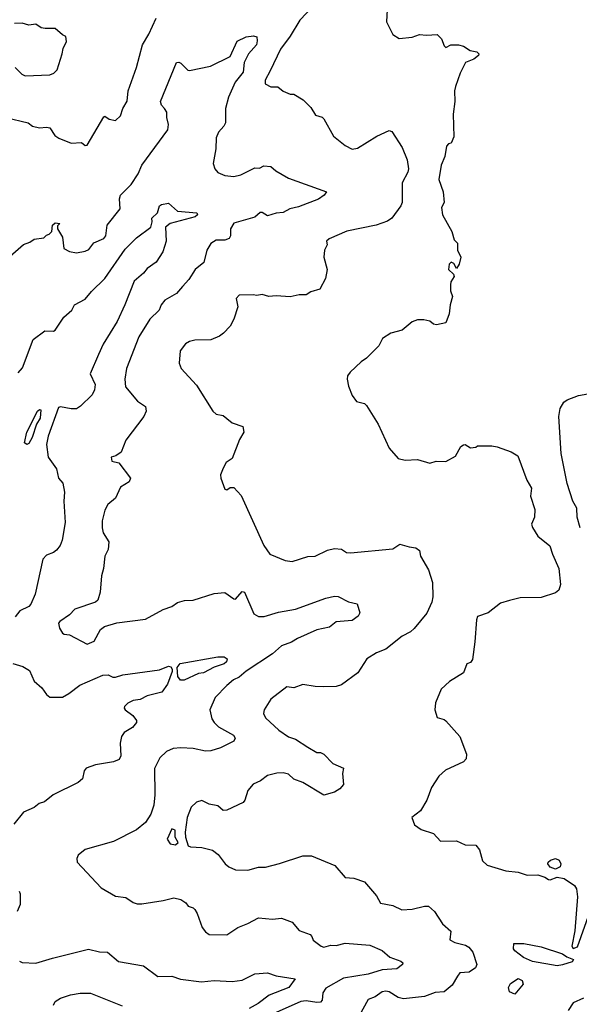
# Model space of a CAD drawing. Extents: x 1246230 to 1426786, y 660032 to 763141.
# Tile 325 of 566: x 1338644 to 1341810, y 710261 to 715828. Entities that reach past the tile are written whole.
import ezdxf

# ---------------------------------------------------------------- set-up
doc = ezdxf.new("R2010")
doc.units = 0

msp = doc.modelspace()

# ---------------------------------------------------------------- linework, layer by layer
at = {"layer": '0CON10XD'}
for points in [[(1340305, 715904.3), (1340229.4, 715825), (1340174.6, 715735.4), (1340119.3, 715660.7), (1340061.2, 715538.8), (1340033.3, 715485), (1340032.5, 715465), (1340065, 715447.5), (1340105, 715447.5), (1340133.9, 715423.9), (1340175, 715406.7), (1340195, 715406.7), (1340247.5, 715375), (1340291.7, 715331.7), (1340318.3, 715288.3), (1340355, 715276.7), (1340365, 715267.5), (1340419.5, 715169.5), (1340485.8, 715115.8), (1340525, 715096.2), (1340555, 715100.8), (1340665, 715170), (1340735, 715201.2), (1340748.8, 715195), (1340807.8, 715105), (1340836.7, 715035), (1340844.4, 714985), (1340840, 714965), (1340807.5, 714905), (1340807.5, 714795), (1340799.4, 714775), (1340748.8, 714705), (1340725, 714688), (1340660, 714665), (1340495, 714631.9)], [(1338565, 715274.1), (1338692.5, 715245), (1338715.5, 715225.5), (1338755, 715215.5), (1338795, 715220), (1338815, 715215.6), (1338843.2, 715173.2), (1338865, 715157.1), (1338935, 715130.4), (1338994.2, 715134.2), (1339015, 715116.2), (1339025, 715118.8), (1339120.7, 715279.3), (1339125, 715282.5), (1339150, 715265), (1339185, 715257.5), (1339213.8, 715285), (1339228, 715325), (1339252.7, 715367.3), (1339257.4, 715425), (1339305, 715557.5), (1339339.5, 715685), (1339374.6, 715745), (1339415, 715835.6)], [(1340723.8, 715885), (1340720, 715815), (1340754.1, 715744.1), (1340791.7, 715721.7), (1340865, 715728), (1340905, 715744.2), (1340945, 715740), (1341005, 715744.2), (1341029.7, 715719.7), (1341045, 715680), (1341055, 715670), (1341083.8, 715686.2), (1341126.4, 715686.4), (1341155, 715677.5), (1341192.7, 715652.7), (1341230, 715645), (1341242.5, 715635), (1341240, 715625), (1341212.5, 715605), (1341166.7, 715585), (1341136.7, 715525), (1341109.5, 715450.5), (1341104.3, 715425), (1341106.7, 715365), (1341096.4, 715293.6), (1341100, 715165), (1341085, 715130), (1341070, 715125), (1341058.3, 715111.7), (1341048.8, 715055), (1341028, 715005), (1341015.8, 714925), (1341040, 714855), (1341046, 714795), (1341030, 714765), (1341036.2, 714725), (1341089.5, 714629.5), (1341103, 714583), (1341120, 714565), (1341120, 714525), (1341140, 714485), (1341130, 714445), (1341115, 714420), (1341100, 714450), (1341085, 714457.5), (1341074.2, 714445), (1341070, 714415), (1341098.3, 714388.3), (1341102.5, 714375), (1341083.3, 714345), (1341080.7, 714329.3), (1341081.2, 714295), (1341091.7, 714261.7), (1341078.6, 714215), (1341074.2, 714165), (1341055, 714113.8), (1341002.7, 714102.7), (1340985, 714106.7), (1340965, 714122.5), (1340930.7, 714130.7), (1340895, 714130), (1340865, 714118.8), (1340808.6, 714071.4), (1340743.9, 714056.1), (1340697.5, 714025), (1340675.9, 713984.1), (1340605.9, 713914.1), (1340575, 713893.3), (1340513.3, 713835), (1340498.8, 713815), (1340496.2, 713795), (1340503.3, 713755), (1340525, 713702.5), (1340549.5, 713669.5), (1340595, 713657.5), (1340606.1, 713646.1), (1340671.5, 713541.5), (1340734.7, 713404.7), (1340785, 713346.7), (1340825, 713337.5), (1340895, 713341.9), (1340965, 713320), (1340999.3, 713330.7), (1341055, 713330), (1341109.5, 713360.5), (1341140, 713415), (1341155, 713423.3), (1341165, 713426.7), (1341195, 713407.5), (1341225, 713410), (1341235, 713417.5), (1341315, 713418.8), (1341345, 713413.3), (1341425, 713384), (1341462.5, 713362.5), (1341513.3, 713225), (1341539.3, 713179.3), (1341533.9, 713133.9), (1341558.8, 713058.8), (1341556.7, 713015), (1341540, 712975), (1341546.1, 712956.1), (1341575, 712907.5), (1341643.6, 712853.6), (1341658, 712805), (1341693.8, 712725), (1341703.8, 712635), (1341695, 712602.5), (1341675, 712587.5), (1341595, 712560), (1341475, 712558.8), (1341415.5, 712544.5), (1341365, 712528), (1341295, 712474.2), (1341235, 712454), (1341228.2, 712435), (1341219.6, 712310.4), (1341205, 712210), (1341195, 712193.3), (1341173.9, 712186.1), (1341155.6, 712134.4), (1341076, 712085), (1341028.3, 712041.7), (1340996.2, 711965), (1340993.6, 711926.4), (1341005, 711882.5), (1341045, 711872), (1341055, 711864), (1341134.6, 711774.6), (1341171.1, 711675), (1341170.8, 711649.2), (1341155, 711632), (1341053.3, 711585), (1341015, 711550), (1340974.3, 711485.7), (1340946.7, 711415), (1340912.5, 711355), (1340863, 711317), (1340877.5, 711275), (1340915, 711248.8), (1340985, 711226.7), (1341025, 711182.5), (1341115.9, 711185.9), (1341165, 711163.3), (1341225, 711160), (1341245, 711133.3), (1341262.8, 711072.8), (1341288, 711048), (1341395, 711016.2), (1341465, 711008), (1341515, 710991.2), (1341575, 710992.5), (1341615, 710980), (1341635, 710966.7), (1341645, 710963.8), (1341685, 710979.2), (1341725, 710972.9), (1341782.2, 710932.2), (1341794.6, 710914.6), (1341799.3, 710869.3), (1341783.9, 710676.1), (1341768.7, 710588.7), (1341775, 710576.9), (1341799.4, 710585), (1341872.2, 710787.8)], [(1338617.2, 715557.2), (1338655, 715520), (1338675, 715510), (1338813.6, 715516.4), (1338837.5, 715525), (1338856, 715545), (1338883.8, 715635), (1338890, 715665), (1338908.8, 715705), (1338905, 715732.5), (1338885, 715742.5), (1338845, 715777.5), (1338787, 715777), (1338765, 715782.5), (1338735, 715802.5), (1338695, 715796.7), (1338657.7, 715807.7), (1338615, 715805.8)], [(1338575, 714477.5), (1338665, 714556.2), (1338700.7, 714569.3), (1338725, 714587.5), (1338780, 714595), (1338795, 714610), (1338810, 714615), (1338825, 714630), (1338830, 714665), (1338845, 714680), (1338870, 714675), (1338858.3, 714661.7), (1338857.5, 714645), (1338885, 714597.5), (1338894.1, 714534.1), (1338926.1, 714516.1), (1338965, 714510), (1339015, 714518.6), (1339035, 714529.2), (1339063.3, 714566.7), (1339120.3, 714589.8), (1339131.2, 714605), (1339138.9, 714665), (1339211.7, 714758.3), (1339208, 714815), (1339214, 714835), (1339274.7, 714895.3), (1339313.3, 714956.7), (1339335.4, 715005), (1339482.5, 715205), (1339486.4, 715235), (1339475.6, 715275), (1339475.7, 715305), (1339462.9, 715325), (1339446, 715345), (1339440, 715365), (1339530, 715585), (1339545, 715587.4), (1339555, 715582.2), (1339595, 715542), (1339605, 715540), (1339722.5, 715565), (1339835, 715620), (1339875, 715706.7), (1339925, 715731.5), (1339966.5, 715736.5), (1339985, 715730), (1339988.3, 715708.3), (1339983, 715685), (1339938.7, 715635), (1339914.3, 715585), (1339908.7, 715531.3), (1339862.4, 715475), (1339825, 715389.2), (1339807.5, 715325), (1339808, 715245), (1339798.6, 715225), (1339768.9, 715191.1), (1339755, 715160), (1339753, 715097), (1339738.6, 715015), (1339747.5, 714985), (1339764.6, 714964.6), (1339805, 714945.8), (1339855, 714941.5), (1339895, 714951.1), (1339975, 714989.2), (1340001.2, 714988.8), (1340025, 715001.2), (1340065, 714997.5), (1340092.8, 714972.8), (1340165, 714931.9), (1340380, 714855), (1340366.2, 714835), (1340335, 714813.1), (1340220.4, 714769.6), (1340172.5, 714757.5), (1340135, 714738.1), (1340094.1, 714734.1), (1340045, 714718.6), (1340015, 714738.1), (1340005, 714737.8), (1339975, 714711.5), (1339855, 714676.9), (1339836.9, 714645), (1339835.7, 714605), (1339829.1, 714590.9), (1339805, 714580.5), (1339755, 714580.5), (1339725, 714562.2), (1339702.2, 714525), (1339685.3, 714455), (1339636, 714415), (1339600.6, 714359.4), (1339565, 714318.8)], [(1338635, 713831.4), (1338660.5, 713859.5), (1338719.8, 714020.2), (1338785, 714069.2), (1338835, 714066), (1338845, 714072.9), (1338894.1, 714145), (1338938.5, 714185), (1338954.6, 714215), (1339015, 714247.9), (1339049.1, 714290.9), (1339124.7, 714365), (1339239.9, 714530.1), (1339305, 714593.8), (1339385.9, 714655), (1339394.1, 714685), (1339392.2, 714705), (1339424, 714735), (1339435.5, 714775), (1339446.4, 714783.6), (1339485, 714790.9), (1339535.8, 714745.8), (1339646.9, 714735), (1339648.9, 714725), (1339636.1, 714713.9), (1339494.6, 714675.4), (1339468.8, 714655), (1339473.3, 714575), (1339453.3, 714515), (1339415, 714455.8), (1339365, 714421.4), (1339344.2, 714395), (1339290.6, 714349.4), (1339238.5, 714215), (1339195, 714122), (1339116.8, 713993.2), (1339088.8, 713935), (1339042.7, 713825), (1339070, 713765), (1339066.1, 713735), (1339054.1, 713705.9), (1338987.8, 713642.2), (1338965, 713628.1), (1338935, 713627.5), (1338875, 713638.5), (1338864.2, 713635), (1338805, 713472.5), (1338796.2, 713425), (1338804.2, 713355), (1338852.5, 713287.5), (1338863.3, 713235), (1338887.8, 713207.8), (1338896.7, 713156.7), (1338892.8, 713105), (1338901.2, 712985), (1338883.5, 712885), (1338872, 712855), (1338851.4, 712828.6), (1338834.5, 712815.5), (1338795, 712800.7), (1338775, 712777.1), (1338730.6, 712579.4), (1338707, 712523), (1338695, 712510.6), (1338645, 712485.5), (1338618.6, 712451.4)], [(1340495, 714631.9), (1340395, 714588), (1340380, 714575), (1340383.3, 714555), (1340368.8, 714525), (1340364, 714485), (1340383.3, 714415), (1340373.3, 714365), (1340342.5, 714305), (1340290.5, 714289.5), (1340265, 714272), (1340225, 714272.5), (1340175, 714260), (1340094.2, 714265.8), (1340052.5, 714262.5), (1340015, 714273.3), (1339985, 714267.5), (1339965, 714272.5), (1339885, 714270), (1339868.3, 714251.7), (1339878.8, 714205), (1339855.8, 714135), (1339834, 714095), (1339796, 714055), (1339775, 714038.6), (1339725, 714017.8), (1339635, 714015.6), (1339605, 714008.6), (1339582, 713995), (1339551.2, 713955), (1339546.1, 713886.1), (1339556.7, 713855), (1339645, 713761.2), (1339736, 713615), (1339755, 713598), (1339795, 713590), (1339815, 713573.8), (1339845, 713548.8), (1339907.1, 713527.1), (1339911.2, 713495), (1339886.7, 713455), (1339845, 713347.5), (1339812.5, 713325), (1339795, 713292.5), (1339780, 713255), (1339781.2, 713235), (1339805, 713172.5), (1339815, 713170), (1339835, 713182.5), (1339855, 713182.5), (1339897, 713137), (1340025, 712855.6), (1340058.5, 712805), (1340145, 712770.6), (1340185, 712763.6), (1340275, 712793.1), (1340315.7, 712794.3), (1340385, 712828), (1340425, 712838), (1340464.1, 712834.1), (1340493.3, 712815), (1340515, 712813.1), (1340755, 712836.7), (1340795, 712862.5), (1340847.4, 712847.4), (1340885, 712841.4), (1340906.1, 712826.1), (1340912.5, 712795), (1340956.7, 712716.7), (1340978.9, 712645), (1340980.8, 712565), (1340975.8, 712535), (1340947, 712473), (1340875.7, 712385), (1340855, 712367.5), (1340807, 712343), (1340715, 712269.2), (1340661.7, 712248.3), (1340607.5, 712215), (1340557.5, 712135), (1340465, 712066.2), (1340435, 712058), (1340365, 712055.8), (1340315, 712057.5), (1340245, 712069.5), (1340195, 712049.2), (1340155, 712056.2), (1340065, 711986.2), (1340027.5, 711925), (1340023.6, 711905), (1340035, 711880), (1340110.9, 711810.9), (1340165, 711772.5), (1340205, 711760), (1340275, 711713.8), (1340324.5, 711684.5), (1340345, 711684.3), (1340365, 711675.7), (1340415, 711622.9), (1340476.7, 711595), (1340469.4, 711565), (1340475.5, 711504.5), (1340455, 711478.8), (1340425, 711460), (1340365, 711443.8), (1340245.5, 711515.5), (1340195, 711533.1), (1340165, 711562.2), (1340135, 711569.6), (1340098.6, 711568.6), (1340045.4, 711554.6), (1340005.7, 711525), (1339965, 711505.5), (1339935, 711469.5), (1339918.3, 711415), (1339908.6, 711401.4), (1339815, 711358.8), (1339795, 711357.5), (1339765, 711382.5), (1339715, 711392.5), (1339675, 711413.3), (1339645, 711403.3), (1339613.3, 711375), (1339592.1, 711317.9), (1339579.2, 711235), (1339582, 711205), (1339597.5, 711157.5), (1339610.7, 711150.7), (1339675, 711148), (1339735, 711132.9), (1339767.6, 711107.6), (1339806, 711055), (1339827.9, 711037.9), (1339865, 711020.8), (1339935, 711018.6), (1339995, 711035.8), (1340035, 711035.8), (1340113.6, 711056.4), (1340245, 711100), (1340295, 711101.2), (1340426.7, 711045), (1340485, 710978.6), (1340535, 710974), (1340595, 710952.5), (1340663.3, 710875), (1340685, 710833.3), (1340755, 710820), (1340805.9, 710795.9), (1340865, 710799.2), (1340935, 710815.7), (1340957.5, 710815), (1340990, 710785), (1341035.7, 710715), (1341083.8, 710675), (1341077.5, 710625), (1341105, 710611.2), (1341165.6, 710595.6), (1341185, 710583.8), (1341208, 710555), (1341230, 710485), (1341223.6, 710466.4), (1341186.9, 710443.1), (1341135, 710439.4), (1341120.1, 710419.9), (1341091.3, 710368.7), (1341045, 710330.9), (1340995, 710326.9), (1340934.4, 710305.6), (1340815, 710290.9), (1340785, 710298.9), (1340735, 710330.6), (1340715, 710335.6), (1340695, 710330.6), (1340655, 710302.2), (1340615, 710287.1), (1340564.4, 710195.6)], [(1339565, 714318.8), (1339530.3, 714279.7), (1339465, 714241.2), (1339444.3, 714215.7), (1339432.5, 714185), (1339380.5, 714135), (1339318.5, 714035), (1339247.1, 713855), (1339237.8, 713795), (1339242.8, 713752.8), (1339310.2, 713670.2), (1339355, 713640), (1339360, 713615), (1339346.1, 713583.9), (1339245, 713450), (1339218, 713382), (1339188.6, 713361.4), (1339161.2, 713355), (1339165, 713332.5), (1339205, 713322.5), (1339270, 713235), (1339262.9, 713215), (1339214.6, 713185), (1339185, 713123.3), (1339143.2, 713086.8), (1339124.6, 713055), (1339111.1, 712995), (1339110.4, 712955), (1339116.2, 712926.2), (1339147.5, 712875), (1339145, 712832.5), (1339125.8, 712794.2), (1339118.1, 712725), (1339106.2, 712683.8), (1339098.8, 712591.2), (1339085.8, 712545), (1339072.5, 712535), (1338955, 712495.7), (1338926.4, 712463.6), (1338870, 712425), (1338863.8, 712415), (1338868.3, 712388.3), (1338885, 712360), (1338895, 712353.3), (1338925, 712350), (1339025, 712296.7), (1339065, 712314), (1339100, 712380), (1339123, 712397), (1339192.6, 712417.4), (1339355, 712439.2), (1339455, 712492.5), (1339505, 712509.2), (1339537.3, 712532.7), (1339576, 712544), (1339625, 712546.4), (1339745, 712583.3), (1339805, 712590), (1339855, 712552.9), (1339865, 712552), (1339902.5, 712595), (1339915, 712591.2), (1339969.4, 712469.4), (1339995, 712452.8), (1340026.5, 712453.5), (1340107.4, 712477.4), (1340205, 712494.6), (1340375, 712556.5), (1340425, 712568.9), (1340446.6, 712566.6), (1340505, 712535.8), (1340552.5, 712525), (1340568.1, 712475), (1340559.2, 712455), (1340525, 712431.4), (1340435, 712422.5), (1340396.8, 712393.2), (1340325, 712378.7), (1340215, 712329.1), (1340182.5, 712307.5), (1340125, 712287), (1340075, 712242.5), (1339924.6, 712145), (1339885, 712110.9), (1339854.3, 712095.7), (1339815, 712063.6), (1339750, 711995), (1339719.4, 711925), (1339730.9, 711875), (1339743.6, 711855), (1339769.4, 711829.4), (1339853.3, 711783.3), (1339862.5, 711765), (1339855, 711749.2), (1339780, 711710), (1339724.6, 711694.6), (1339695, 711692.3), (1339625, 711706.5), (1339555, 711710.4), (1339512.9, 711707.1), (1339475, 711691.1), (1339437.1, 711655), (1339406.1, 711593.9), (1339409.2, 711445), (1339403.5, 711386.5), (1339385.6, 711335), (1339355, 711287.9), (1339305, 711246.7), (1339175, 711181.7), (1339015, 711135.3), (1338973.8, 711105), (1338966.2, 711085), (1338968.8, 711065), (1339105, 710920), (1339185, 710872.5), (1339245, 710863.8), (1339286.4, 710836.4), (1339309.3, 710829.3), (1339335, 710828), (1339455, 710846.9), (1339515, 710862.5), (1339555, 710854), (1339583.3, 710835), (1339596.4, 710816.4), (1339625, 710806.2), (1339635, 710796.2), (1339648.5, 710775), (1339676.9, 710695), (1339695, 710670), (1339715, 710655.8), (1339815, 710652.9), (1339878, 710695), (1339935, 710717.1), (1339995, 710750), (1340075, 710741.4), (1340125, 710748), (1340185, 710726.2), (1340225, 710678.8), (1340286.7, 710655), (1340297.5, 710645), (1340304.1, 710624.1), (1340349.7, 710589.7), (1340365, 710584.4), (1340405, 710594.6), (1340434, 710594), (1340485, 710606), (1340625, 710595.4), (1340695, 710564.4), (1340737.8, 710527.8), (1340800, 710505), (1340811.2, 710495), (1340809.2, 710485), (1340778.3, 710461.7), (1340695, 710455.2), (1340615, 710432), (1340475, 710408.6), (1340375, 710352.3), (1340358.7, 710325), (1340354.4, 710285), (1340345, 710272.7), (1340325, 710270.4), (1340265, 710280.8), (1340235, 710276.2), (1340095.5, 710214.5)], [(1341815, 712953.8), (1341798.5, 713015), (1341796.2, 713065), (1341773.9, 713105), (1341742.4, 713205), (1341707.1, 713375), (1341693.8, 713585), (1341701.5, 713628.5), (1341723.3, 713665), (1341741.7, 713678.3), (1341805, 713702.5), (1341857.9, 713712.1)], [(1338685, 713426.4), (1338670.5, 713435), (1338683.8, 713496.2), (1338745, 713613.6), (1338755, 713623.5), (1338762.5, 713622.5), (1338760.4, 713575), (1338738.5, 713541.5), (1338715, 713464.5), (1338695, 713431.5), (1338685, 713426.4)], [(1339552.7, 712092.7), (1339538.5, 712115), (1339535.4, 712165), (1339552.5, 712187.5), (1339765.7, 712225.7), (1339801.2, 712225), (1339817.5, 712215), (1339813.7, 712196.3), (1339801.2, 712185), (1339745, 712166.2), (1339684.4, 712135.6), (1339655, 712131.4), (1339575, 712093.5), (1339552.7, 712092.7)], [(1338605, 712187), (1338660.7, 712170.7), (1338698.4, 712148.4), (1338725, 712088), (1338769.3, 712049.3), (1338795, 712011.9), (1338815, 711996.7), (1338885, 711996.5), (1338921.9, 712018.1), (1338984.4, 712065.6), (1339115, 712122), (1339145, 712123.3), (1339170.6, 712110.6), (1339185, 712110.9), (1339226.4, 712123.6), (1339435, 712152.2), (1339485, 712172.4), (1339498.7, 712168.7), (1339506.5, 712155), (1339507, 712143), (1339479.5, 712070.5), (1339447.5, 712025), (1339365, 712005.6), (1339325, 711983.3), (1339285, 711978.6), (1339255, 711962.9), (1339237.5, 711945), (1339234.2, 711935), (1339240, 711925), (1339284.4, 711894.4), (1339303.8, 711865), (1339304, 711855), (1339282, 711825), (1339235, 711797.9), (1339220.3, 711775), (1339212.1, 711737.9), (1339215.1, 711664.9), (1339207.2, 711645), (1339175, 711632), (1339072.9, 711615), (1339020, 711595), (1339009.1, 711580.9), (1338998.6, 711535), (1338974, 711515), (1338832.5, 711445), (1338784.3, 711405.7), (1338754.4, 711395.6), (1338725, 711374.2), (1338665, 711346.7), (1338610.2, 711279.8)], [(1339525, 711162.5), (1339540, 711175), (1339522.5, 711205), (1339522.5, 711245), (1339505, 711252.5), (1339477.5, 711195), (1339495, 711167.5), (1339525, 711162.5)], [(1341675, 711024), (1341645.7, 711035.7), (1341632, 711055), (1341634, 711065), (1341648, 711075), (1341675, 711084.4), (1341696.2, 711075), (1341706, 711055), (1341702.5, 711037.5), (1341675, 711024)], [(1338641.3, 710901.3), (1338646.4, 710885), (1338645.5, 710825), (1338629.5, 710785)], [(1341685, 710479.1), (1341545, 710503.3), (1341495, 710526.2), (1341445, 710562.5), (1341437.5, 710575), (1341440, 710605), (1341496.1, 710603.9), (1341593.8, 710586.2), (1341715, 710546), (1341738.9, 710528.9), (1341778, 710515), (1341769.1, 710500.9), (1341715, 710484.2), (1341685, 710479.1)], [(1338642.5, 710505), (1338657.6, 710497.6), (1338735, 710493.8), (1338829.1, 710520.9), (1339032.3, 710572.3), (1339095, 710556.7), (1339140, 710555), (1339203.6, 710503.6), (1339345, 710478.8), (1339425, 710418.6), (1339505, 710420.8), (1339553.7, 710403.7), (1339671.7, 710388.3), (1339745, 710394.6), (1339845, 710390), (1339903.1, 710396.9), (1339975, 710432.5), (1340045, 710438.9), (1340095, 710421.4), (1340202.5, 710405), (1340165.8, 710355), (1340055, 710313.4), (1339992.7, 710265), (1339942.8, 710237.2)], [(1341445, 710318.8), (1341415, 710331.2), (1341409.2, 710355), (1341421.7, 710378.3), (1341465, 710407.5), (1341486.4, 710396.4), (1341493.3, 710375), (1341445, 710318.8)], [(1338834.9, 710255.1), (1338843.7, 710276.3), (1338873.7, 710296.3), (1338930.6, 710315), (1338985, 710324.7), (1339045, 710324.5), (1339222.7, 710252.7)], [(1341833.3, 710295), (1341775, 710268.8), (1341747.5, 710225)]]:
    msp.add_lwpolyline(points, dxfattribs=at)

doc.saveas('drawing.dxf')
